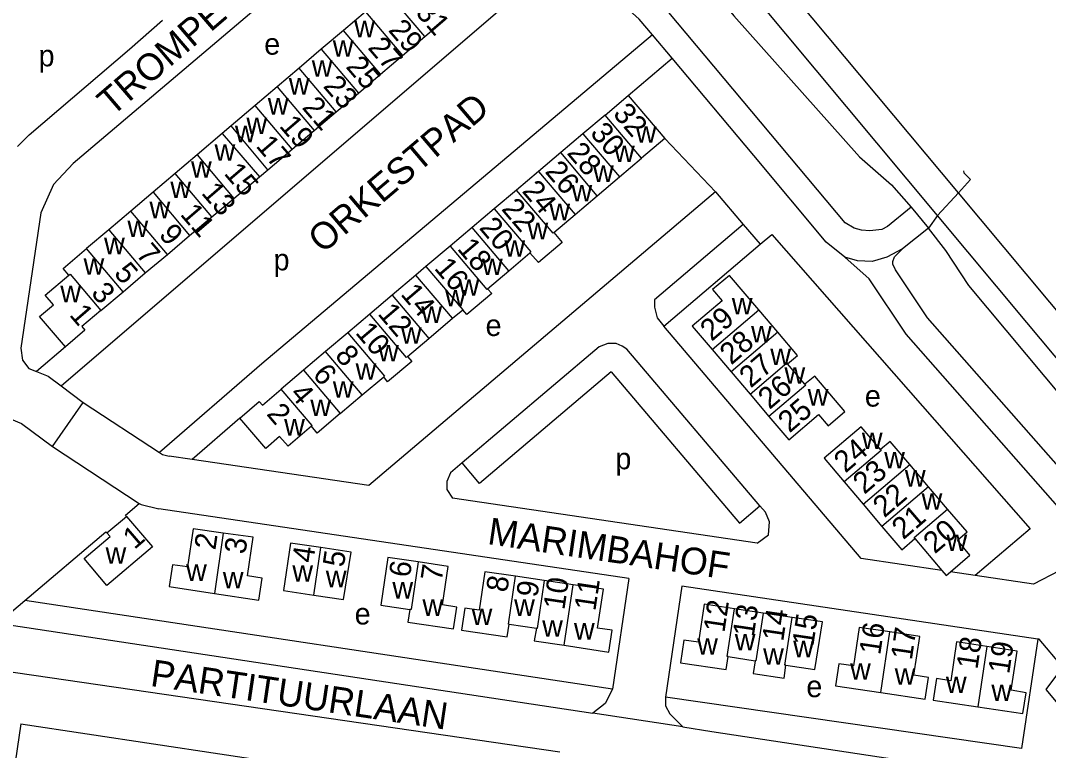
# Model space of a CAD drawing. Extents: x 163012 to 165277, y 382513 to 383987.
# Drawn here: x 164796.2 to 164987.6, y 382785.1 to 382921.1 of the extents above; entities that cross this region are included whole.
import ezdxf

# ---------------------------------------------------------------- set-up
doc = ezdxf.new("R2010")
doc.units = 0
for name, color, linetype in [('BLT_Basislijn', 7, 'Continuous'), ('BLT_Bebouwing', 7, 'Continuous'), ('BLT_Centroide', 7, 'Continuous'), ('BLT_Huisnummer', 7, 'Continuous'), ('BLT_Huisnummer_ tussenligend', 7, 'Continuous'), ('BLT_Onderdoorgang_en_onderverdeling', 7, 'Continuous'), ('BLT_Onderverdeling_panden', 7, 'Continuous'), ('BLT_Spoorlijn', 7, 'Continuous'), ('BLT_Straatnaam', 7, 'Continuous'), ('BLT_Vlakafsluiter', 7, 'Continuous')]:
    doc.layers.add(name, color=color, linetype=linetype)

msp = doc.modelspace()

# ---------------------------------------------------------------- linework, layer by layer
at = {"layer": 'BLT_Basislijn'}
for p, q in [((164874.32, 382952.39), (164805.99, 382894.48)), ((164803.74, 382853.06), (164893.14, 382929.75)), ((164816.46, 382915.74), (164822.66, 382921.15)), ((164917.52, 382914.08), (164913.88, 382918.42)), ((164797.8, 382899.81), (164816.46, 382915.74)), ((164909.31, 382907.13), (164917.52, 382914.08)), ((164932.71, 382895.94), (164917.52, 382914.08)), ((164795.62, 382897.67), (164797.8, 382899.81)), ((164925.58, 382889.18), (164916.14, 382899.11)), ((164805.99, 382894.48), (164802.36, 382890.56)), ((164802.36, 382890.56), (164799.97, 382885.29)), ((164925.58, 382889.18), (164861.06, 382834.47)), ((164925.58, 382889.18), (164930.77, 382883.09)), ((164799.97, 382885.29), (164796.24, 382860.05)), ((164962.03, 382886.31), (164965.22, 382882.46)), ((164930.77, 382883.09), (164933.88, 382879.43)), ((164933.88, 382879.43), (164936.05, 382881.28)), ((164965.22, 382882.46), (164960.41, 382878.55)), ((164915.99, 382864.15), (164933.88, 382879.43)), ((164952.7, 382820.89), (164915.99, 382864.15)), ((164796.24, 382860.05), (164796.55, 382857.83)), ((164804.56, 382860.35), (164799.18, 382855.73)), ((164796.55, 382857.83), (164797.76, 382856.3)), ((164797.76, 382856.3), (164799.18, 382855.73)), ((164803.74, 382853.06), (164807.88, 382849.93)), ((164807.88, 382849.93), (164822.05, 382840.67)), ((164837.04, 382847.04), (164828.16, 382839.34)), ((164802.12, 382841.75), (164818.31, 382831.17)), ((164828.16, 382839.34), (164823.85, 382839.98)), ((164861.06, 382834.47), (164828.16, 382839.34)), ((164933.37, 382823.75), (164876.63, 382832.16)), ((164909.45, 382817.19), (164821.94, 382830.16)), ((164967.76, 382818.66), (164952.7, 382820.89)), ((164973.92, 382817.75), (164969.33, 382818.43)), ((164909.45, 382817.19), (164906.4, 382796.57)), ((164919.34, 382815.72), (164916.28, 382795.07)), ((164985.62, 382805.9), (164919.34, 382815.72)), ((164906.4, 382796.57), (164796.97, 382813.08)), ((164791.96, 382808.85), (164902.73, 382792.07)), ((164896.61, 382784.81), (164792.2, 382800.03)), ((164796.28, 382790.09), (164786.79, 382726.8)), ((164796.28, 382790.09), (164895.18, 382775.25)), ((164919.52, 382789.53), (164924.93, 382788.71)), ((164924.93, 382788.71), (165031.18, 382772.61))]:
    msp.add_line(p, q, dxfattribs=at)
for points in [[(164498.51, 383424.17), (164547.81, 383372.55), (164595.93, 383320.58), (164677.22, 383225), (164784.15, 383095.87), (164929, 382921.99), (164952.41, 382895.74), (164958.39, 382890.52), (164962.03, 382886.31)], [(164962.03, 382886.31), (164957.63, 382882.74), (164956.56, 382882.21), (164954.31, 382881.94), (164952.8, 382882.03), (164951.41, 382882.41), (164949.73, 382883.41), (164915, 382924.87), (164911.77, 382927.7), (164909.12, 382929.19), (164906.17, 382930.13), (164903.1, 382930.32), (164900.33, 382929.95), (164899.7, 382929.68)], [(164913.88, 382918.42), (164911.41, 382921.36), (164908.87, 382923.6), (164907.12, 382924.58), (164905.24, 382925.18), (164903.27, 382925.3), (164901.69, 382925.09), (164899.89, 382924.3), (164898.59, 382923.2)], [(164913.88, 382918.42), (164841.13, 382857.19), (164822.05, 382840.67)], [(164949.67, 382877.05), (164946.21, 382879.81), (164932.71, 382895.94)], [(164971.75, 382893.1), (164971.8, 382892.71), (164973.06, 382891.48)], [(164930.77, 382883.09), (164914.23, 382869.07), (164914.23, 382867.73), (164914.76, 382865.7), (164915.99, 382864.15)], [(164936.05, 382881.28), (164984.15, 382826.42), (164973.92, 382817.75)], [(165227.68, 382565.01), (165174.79, 382628.88), (165108.92, 382708.39), (165029.31, 382804.06), (164972.75, 382871.74), (164968.5, 382878.26), (164965.22, 382882.46)], [(164960.41, 382878.55), (164957.5, 382877), (164954.76, 382876.2), (164952.03, 382876.32), (164949.67, 382877.05)], [(165031.18, 382772.61), (165032.07, 382773.66), (165032.26, 382774.38), (165032.28, 382775.07), (165031.85, 382778.88), (165023.91, 382789.55), (164993.89, 382825.42), (164961.11, 382862.67), (164954.18, 382873.01), (164949.67, 382877.05)], [(165041.56, 382770.48), (165037.35, 382778.33), (165036.53, 382780.97), (165027.84, 382792.65), (164997.69, 382828.68), (164965.08, 382865.73), (164959.11, 382874.65), (164958.58, 382875.74), (164958.58, 382876.19), (164958.89, 382877.06), (164960.41, 382878.55)], [(164907.1, 382860.97), (164905.52, 382860.97), (164903.94, 382860.34), (164878.42, 382838.7)], [(164933.86, 382830.73), (164909.1, 382859.9), (164908.23, 382860.48), (164907.1, 382860.97)], [(164799.18, 382855.73), (164801.37, 382854.85), (164803.74, 382853.06)], [(164906.15, 382855.66), (164881.67, 382834.9), (164878.42, 382838.7)], [(164906.15, 382855.66), (164930.03, 382827.51), (164933.86, 382830.73)], [(164790.55, 382848.49), (164796.4, 382846.07), (164802.12, 382841.75)], [(164822.05, 382840.67), (164822.66, 382840.27), (164823.85, 382839.98)], [(164878.42, 382838.7), (164876.28, 382836.88), (164875.56, 382835.24), (164875.56, 382833.73), (164876.63, 382832.16)], [(164815.92, 382828.75), (164815.73, 382828.98), (164818.31, 382831.17)], [(164818.31, 382831.17), (164818.64, 382830.95), (164821.94, 382830.16)], [(164933.37, 382823.75), (164935.44, 382825.28), (164935.64, 382827.74), (164934.9, 382829.51), (164933.86, 382830.73)], [(164796.97, 382813.08), (164812.09, 382825.89), (164812.28, 382825.66)], [(164989.55, 382818.63), (164984.83, 382816.13), (164973.92, 382817.75)], [(164985.62, 382805.9), (164982.58, 382785.49), (164916.28, 382795.07)], [(165006.32, 382798.49), (165003.29, 382794.24), (164998.71, 382790.6), (164994.06, 382788.25), (164987.18, 382796.5), (164990.23, 382800.65), (164985.88, 382805.86), (164985.62, 382805.9)], [(164906.4, 382796.57), (164905.05, 382793.92), (164902.73, 382792.07)], [(164916.28, 382795.07), (164916.28, 382793.48), (164917.09, 382791.98), (164919.52, 382789.53)]]:
    msp.add_lwpolyline(points, dxfattribs=at)
at = {"layer": 'BLT_Bebouwing'}
for p, q in [((164860.42, 382922.72), (164856.33, 382919.24)), ((164871.48, 382918.1), (164875.58, 382921.58)), ((164856.33, 382919.24), (164852.2, 382915.74)), ((164867.32, 382914.58), (164871.48, 382918.1)), ((164852.2, 382915.74), (164848.08, 382912.23)), ((164863.23, 382911.11), (164867.32, 382914.58)), ((164848.08, 382912.23), (164843.97, 382908.74)), ((164859.1, 382907.6), (164863.23, 382911.11)), ((164843.97, 382908.74), (164839.88, 382905.26)), ((164854.97, 382904.1), (164859.1, 382907.6)), ((164905.02, 382903.5), (164909.31, 382907.13)), ((164909.31, 382907.13), (164916.14, 382899.11)), ((164839.88, 382905.26), (164835.42, 382901.47)), ((164850.86, 382900.61), (164854.97, 382904.1)), ((164905.02, 382903.5), (164900.9, 382900.01)), ((164833.77, 382900.08), (164829.09, 382896.1)), ((164835.42, 382901.47), (164833.77, 382900.08)), ((164846.76, 382897.14), (164850.86, 382900.61)), ((164900.9, 382900.01), (164896.77, 382896.51)), ((164916.14, 382899.11), (164911.83, 382895.46)), ((164829.09, 382896.1), (164824.98, 382892.61)), ((164842.25, 382893.32), (164846.76, 382897.14)), ((164896.77, 382896.51), (164892.63, 382893.01)), ((164907.71, 382891.97), (164911.83, 382895.46)), ((164824.98, 382892.61), (164820.87, 382889.13)), ((164840.66, 382891.97), (164842.25, 382893.32)), ((164892.63, 382893.01), (164888.52, 382889.53)), ((164835.93, 382887.98), (164840.66, 382891.97)), ((164903.58, 382888.47), (164907.71, 382891.97)), ((164820.87, 382889.13), (164816.74, 382885.62)), ((164888.52, 382889.53), (164884.4, 382886.04)), ((164899.44, 382884.96), (164903.58, 382888.47)), ((164831.81, 382884.51), (164835.93, 382887.98)), ((164816.74, 382885.62), (164812.63, 382882.14)), ((164827.68, 382881.04), (164831.81, 382884.51)), ((164884.4, 382886.04), (164880.28, 382882.55)), ((164895.49, 382881.61), (164899.44, 382884.96)), ((164812.63, 382882.14), (164808.51, 382878.65)), ((164823.54, 382877.55), (164827.68, 382881.04)), ((164880.28, 382882.55), (164876.17, 382879.07)), ((164876.17, 382879.07), (164871.68, 382875.27)), ((164819.42, 382874.08), (164823.54, 382877.55)), ((164887.09, 382874.5), (164891.03, 382877.84)), ((164871.68, 382875.27), (164869.8, 382873.68)), ((164815.29, 382870.6), (164819.42, 382874.08)), ((164869.8, 382873.68), (164865.37, 382869.93)), ((164883.14, 382871.15), (164887.09, 382874.5)), ((164811.14, 382867.11), (164815.29, 382870.6)), ((164865.37, 382869.93), (164861.25, 382866.44)), ((164861.25, 382866.44), (164857.14, 382862.96)), ((164872.2, 382861.86), (164876.64, 382865.64)), ((164876.64, 382865.64), (164878.52, 382867.23)), ((164937.18, 382863.03), (164933.64, 382867.2)), ((164857.14, 382862.96), (164852.99, 382859.45)), ((164868.25, 382858.52), (164872.2, 382861.86)), ((164924.96, 382859.82), (164928.5, 382855.66)), ((164852.99, 382859.45), (164848.87, 382855.96)), ((164848.87, 382855.96), (164844.73, 382852.46)), ((164942.24, 382853.37), (164939.01, 382857.19)), ((164859.83, 382851.38), (164863.82, 382854.76)), ((164928.5, 382855.66), (164932.02, 382851.53)), ((164855.71, 382847.88), (164859.83, 382851.38)), ((164932.02, 382851.53), (164935.55, 382847.37)), ((164965.28, 382834.28), (164961.78, 382838.4)), ((164949.55, 382835.2), (164953.08, 382831.03)), ((164968.81, 382830.11), (164965.28, 382834.28)), ((164953.08, 382831.03), (164956.59, 382826.89)), ((164812.28, 382825.66), (164815.92, 382828.75)), ((164962.71, 382824.61), (164967.76, 382818.66)), ((164893.72, 382816.8), (164888.36, 382817.59)), ((164899.12, 382816), (164893.72, 382816.8)), ((164934.46, 382810.74), (164929.1, 382811.53)), ((164939.87, 382809.93), (164934.46, 382810.74)), ((164887.15, 382808.67), (164892.24, 382807.91)), ((164927.92, 382802.62), (164932.97, 382801.87))]:
    msp.add_line(p, q, dxfattribs=at)
for points in [[(164895.49, 382881.61), (164897.05, 382879.74), (164892.61, 382876.03), (164891.03, 382877.84)], [(164805.21, 382873.67), (164804.15, 382874.94), (164808.51, 382878.65)], [(164804.56, 382860.35), (164799.74, 382865.97), (164802.32, 382868.13), (164800.79, 382869.96), (164805.21, 382873.67)], [(164933.64, 382867.2), (164928.19, 382873.61), (164928.19, 382873.61), (164925.05, 382870.98), (164926.81, 382868.89), (164921.26, 382864.17), (164924.96, 382859.82)], [(164883.14, 382871.15), (164883.95, 382870.23), (164879.28, 382866.34), (164878.52, 382867.23)], [(164811.14, 382867.11), (164807.61, 382864.14), (164808.19, 382863.46), (164804.56, 382860.35)], [(164939.01, 382857.19), (164940.83, 382858.74), (164937.18, 382863.03)], [(164868.25, 382858.52), (164869.03, 382857.57), (164864.55, 382853.8), (164863.82, 382854.76)], [(164935.55, 382847.37), (164939.25, 382843.02), (164944.77, 382847.72), (164946.56, 382845.61), (164949.68, 382848.27), (164944.1, 382854.86), (164942.24, 382853.37)], [(164837.04, 382847.04), (164840.65, 382850.17), (164841.22, 382849.49), (164844.73, 382852.46)], [(164850.35, 382845.54), (164846, 382841.8), (164844.44, 382843.63), (164841.86, 382841.42), (164837.04, 382847.04)], [(164855.71, 382847.88), (164851.44, 382844.26), (164850.35, 382845.54)], [(164956.31, 382841.2), (164952.74, 382845.41), (164945.85, 382839.57), (164949.55, 382835.2)], [(164961.78, 382838.4), (164958.13, 382842.72), (164956.31, 382841.2)], [(164969.33, 382818.43), (164972.97, 382821.51), (164970.62, 382824.29), (164972.42, 382825.84), (164968.81, 382830.11)], [(164815.92, 382828.75), (164820.76, 382823.06), (164812.28, 382815.86), (164808.07, 382820.9), (164812.87, 382824.97), (164812.28, 382825.66)], [(164833.93, 382825.65), (164828.37, 382826.45), (164827.31, 382819.33), (164824.49, 382819.75), (164823.88, 382815.7), (164832.32, 382814.39)], [(164832.32, 382814.39), (164840.54, 382813.16), (164841.16, 382817.26), (164838.43, 382817.68), (164839.49, 382824.85), (164833.93, 382825.65)], [(164956.59, 382826.89), (164960.27, 382822.54), (164962.71, 382824.61)], [(164852.12, 382822.94), (164846.46, 382823.77), (164845.14, 382814.92), (164850.81, 382814.07)], [(164850.81, 382814.07), (164856.35, 382813.24), (164857.78, 382822.1), (164852.12, 382822.94)], [(164870.21, 382820.27), (164864.59, 382821.1), (164863.27, 382812.21), (164868.68, 382811.41)], [(164868.68, 382811.41), (164868.33, 382809.05), (164876.83, 382807.79), (164877.43, 382811.85), (164874.75, 382812.25), (164875.83, 382819.44), (164870.21, 382820.27)], [(164888.36, 382817.59), (164882.66, 382818.43), (164881.6, 382811.27), (164878.9, 382811.67), (164878.28, 382807.57), (164886.8, 382806.3), (164887.15, 382808.67)], [(164967.76, 382818.66), (164968.53, 382817.75), (164969.33, 382818.43)], [(164897.43, 382804.73), (164905.72, 382803.48), (164906.36, 382807.56), (164903.62, 382807.94), (164904.72, 382815.17), (164899.12, 382816)], [(164929.1, 382811.53), (164923.5, 382812.37), (164922.4, 382805.33), (164919.68, 382805.71), (164919.05, 382801.48), (164927.56, 382800.21), (164927.92, 382802.62)], [(164938.71, 382801.02), (164944.11, 382800.21), (164945.49, 382809.1), (164939.87, 382809.93)], [(164958.07, 382807.22), (164952.34, 382808.08), (164951.27, 382800.89), (164948.57, 382801.31), (164947.96, 382797.2), (164956.38, 382795.94)], [(164892.24, 382807.91), (164891.85, 382805.56), (164897.43, 382804.73)], [(164956.38, 382795.94), (164964.64, 382794.71), (164965.27, 382798.76), (164962.52, 382799.17), (164963.64, 382806.38), (164958.07, 382807.22)], [(164976.14, 382804.5), (164970.47, 382805.36), (164969.41, 382798.13), (164966.71, 382798.54), (164966.12, 382794.51), (164974.46, 382793.27), (164974.46, 382793.27)], [(164974.46, 382793.27), (164982.79, 382792.03), (164983.41, 382795.9), (164980.65, 382796.38), (164981.78, 382803.65), (164976.14, 382804.5)], [(164932.97, 382801.87), (164932.61, 382799.48), (164938.35, 382798.62), (164938.71, 382801.02)]]:
    msp.add_lwpolyline(points, dxfattribs=at)
at = {"layer": 'BLT_Onderdoorgang_en_onderverdeling'}
for p, q in [((164833.77, 382900.08), (164840.66, 382891.97)), ((164842.25, 382893.32), (164835.42, 382901.47)), ((164871.68, 382875.27), (164878.52, 382867.23)), ((164876.64, 382865.64), (164869.8, 382873.68))]:
    msp.add_line(p, q, dxfattribs=at)
at = {"layer": 'BLT_Onderverdeling_panden'}
for p, q in [((164860.42, 382922.72), (164867.32, 382914.58)), ((164863.23, 382911.11), (164856.33, 382919.24)), ((164852.2, 382915.74), (164859.1, 382907.6)), ((164854.97, 382904.1), (164848.08, 382912.23)), ((164843.97, 382908.74), (164850.86, 382900.61)), ((164846.76, 382897.14), (164839.88, 382905.26)), ((164911.83, 382895.46), (164905.02, 382903.5)), ((164900.9, 382900.01), (164907.71, 382891.97)), ((164829.09, 382896.1), (164835.93, 382887.98)), ((164903.58, 382888.47), (164896.77, 382896.51)), ((164831.81, 382884.51), (164824.98, 382892.61)), ((164892.63, 382893.01), (164899.44, 382884.96)), ((164820.87, 382889.13), (164827.68, 382881.04)), ((164823.54, 382877.55), (164816.74, 382885.62)), ((164812.63, 382882.14), (164819.42, 382874.08)), ((164887.09, 382874.5), (164880.28, 382882.55)), ((164815.29, 382870.6), (164808.51, 382878.65)), ((164865.37, 382869.93), (164872.2, 382861.86)), ((164924.96, 382859.82), (164933.64, 382867.2)), ((164937.18, 382863.03), (164928.5, 382855.66)), ((164859.83, 382851.38), (164852.99, 382859.45)), ((164848.87, 382855.96), (164855.71, 382847.88)), ((164953.08, 382831.03), (164961.78, 382838.4)), ((164965.28, 382834.28), (164956.59, 382826.89)), ((164833.93, 382825.65), (164832.32, 382814.39)), ((164850.81, 382814.07), (164852.12, 382822.94)), ((164897.43, 382804.73), (164899.12, 382816)), ((164956.38, 382795.94), (164958.07, 382807.22)), ((164976.14, 382804.5), (164974.46, 382793.27))]:
    msp.add_line(p, q, dxfattribs=at)
for points in [[(164871.48, 382918.1), (164864.57, 382926.24), (164864.4, 382926.1)], [(164895.49, 382881.61), (164895.34, 382881.49), (164888.52, 382889.53)], [(164884.4, 382886.04), (164891.21, 382877.99), (164891.03, 382877.84)], [(164876.17, 382879.07), (164882.99, 382871.02), (164883.14, 382871.15)], [(164805.21, 382873.67), (164805.45, 382873.87), (164811.14, 382867.11)], [(164868.25, 382858.52), (164868.08, 382858.37), (164861.25, 382866.44)], [(164857.14, 382862.96), (164863.97, 382854.89), (164863.82, 382854.76)], [(164932.02, 382851.53), (164938.87, 382857.35), (164939.01, 382857.19)], [(164850.35, 382845.54), (164850.49, 382845.66), (164844.73, 382852.46)], [(164942.24, 382853.37), (164942.4, 382853.18), (164935.55, 382847.37)], [(164956.31, 382841.2), (164956.45, 382841.04), (164949.55, 382835.2)], [(164962.71, 382824.61), (164962.55, 382824.8), (164968.81, 382830.11)], [(164870.21, 382820.27), (164868.9, 382811.38), (164868.68, 382811.41)], [(164887.15, 382808.67), (164887.03, 382808.68), (164888.36, 382817.59)], [(164893.72, 382816.8), (164892.38, 382807.89), (164892.24, 382807.91)], [(164927.92, 382802.62), (164927.76, 382802.65), (164929.1, 382811.53)], [(164934.46, 382810.74), (164933.12, 382801.85), (164932.97, 382801.87)], [(164938.71, 382801.02), (164938.53, 382801.04), (164939.87, 382809.93)]]:
    msp.add_lwpolyline(points, dxfattribs=at)
at = {"layer": 'BLT_Spoorlijn'}
for p, q in [((164966.94, 382884.76), (164870.94, 383000)), ((164970.81, 382889.02), (164878.16, 383000)), ((164992.05, 382863.59), (164970.81, 382889.02)), ((164983.54, 382864.84), (164966.94, 382884.76))]:
    msp.add_line(p, q, dxfattribs=at)
msp.add_lwpolyline([(165079.6, 382750), (164983.54, 382864.84)], dxfattribs=at)
at = {"layer": 'BLT_Vlakafsluiter'}
for p, q in [((164973.06, 382891.48), (164970.81, 382889.02)), ((164970.81, 382889.02), (164966.94, 382884.76)), ((164966.94, 382884.76), (164965.22, 382882.46)), ((164802.12, 382841.75), (164807.88, 382849.93)), ((164791.96, 382808.85), (164796.97, 382813.08)), ((164919.52, 382789.53), (164902.73, 382792.07))]:
    msp.add_line(p, q, dxfattribs=at)

# ---------------------------------------------------------------- texts
at = {"layer": 'BLT_Centroide'}
for s, p in [('w', (164858.33, 382917.98)), ('e', (164841.57, 382914.74)), ('w', (164854.33, 382914.36)), ('p', (164799.56, 382912.57)), ('w', (164850.42, 382910.63)), ('w', (164846.15, 382907.32)), ('w', (164842.24, 382903.59)), ('w', (164838.26, 382899.94)), ('w', (164836.13, 382898.42)), ('w', (164910.74, 382898.34)), ('w', (164832.32, 382894.98)), ('w', (164906.7, 382894.75)), ('w', (164827.94, 382891.82)), ('w', (164902.78, 382891.03)), ('w', (164824.09, 382888.03)), ('w', (164898.78, 382887.41)), ('w', (164820.21, 382884.28)), ('w', (164894.66, 382883.91)), ('w', (164816.1, 382880.76)), ('w', (164890.58, 382880.37)), ('w', (164811.75, 382877.58)), ('w', (164886.28, 382877.1)), ('p', (164843.31, 382874.57)), ('w', (164807.93, 382873.76)), ('w', (164882.11, 382873.68)), ('w', (164803.61, 382868.62)), ('w', (164877.76, 382869.83)), ('w', (164875.24, 382867.86)), ('w', (164928.63, 382866.35)), ('w', (164870.81, 382864.77)), ('e', (164882.78, 382862.34)), ('w', (164867.03, 382860.91)), ('w', (164932.21, 382861.16)), ('w', (164862.77, 382857.6)), ('w', (164935.79, 382856.92)), ('w', (164858.58, 382854.18)), ('w', (164938.43, 382853.44)), ('w', (164854.34, 382850.85)), ('w', (164942.76, 382849.38)), ('e', (164953.4, 382849.19)), ('w', (164850.15, 382847.43)), ('w', (164845.28, 382843.81)), ('w', (164952.84, 382841.28)), ('p', (164906.95, 382837.52)), ('w', (164956.99, 382837.69)), ('w', (164960.85, 382834.3)), ('w', (164963.96, 382829.97)), ('w', (164968.6, 382822.3)), ('w', (164812.03, 382819.92)), ('w', (164827.02, 382816.73)), ('w', (164846.8, 382816.57)), ('w', (164833.86, 382815.33)), ('w', (164853.04, 382815.55)), ('w', (164865.43, 382813.45)), ('w', (164871.03, 382810.22)), ('w', (164888.1, 382810.22)), ('e', (164858.41, 382808.61)), ('w', (164880.18, 382808.5)), ('w', (164893.32, 382806.34)), ('w', (164899.24, 382805.8)), ('w', (164922.18, 382802.98)), ('w', (164929.18, 382803.79)), ('w', (164934.46, 382801.1)), ('w', (164940.06, 382802.5)), ('w', (164950.65, 382798.33)), ('w', (164958.96, 382797.38)), ('w', (164968.49, 382795.82)), ('e', (164942.51, 382795.08)), ('w', (164976.95, 382794.36))]:
    msp.add_text(s, height=4, dxfattribs=at).set_placement(p)
at = {"layer": 'BLT_Huisnummer'}
for s, rotation, p in [('29', 310.681, (164864.53, 382919.24)), ('25', 310.681, (164856.62, 382912.43)), ('21', 310.681, (164848.47, 382904.84)), ('32', 310.381, (164906.34, 382903.64)), ('17', 310.681, (164839.88, 382897.68)), ('26', 310.381, (164893.7, 382892.91)), ('13', 310.681, (164829.71, 382888.92)), ('22', 310.381, (164885.59, 382885.94)), ('9', 310.681, (164821.8, 382881.13)), ('18', 310.381, (164877.36, 382878.55)), ('5', 310.681, (164813.43, 382873.94)), ('14', 310.381, (164866.82, 382870.08)), ('1', 310.681, (164805.15, 382866.22)), ('29', 40.581, (164924.88, 382861.23)), ('10', 310.381, (164858.4, 382862.89)), ('27', 40.581, (164932.15, 382852.53)), ('6', 310.381, (164850.42, 382855.08)), ('25', 40.581, (164939.37, 382844.17)), ('2', 310.381, (164841.87, 382847.76)), ('24', 40.581, (164949.78, 382836.7)), ('22', 40.581, (164957.03, 382828.36)), ('20', 40.581, (164966.42, 382821.64)), ('1', 40.581, (164817.4, 382822.46)), ('3', 81.581, (164838.05, 382821.59)), ('5', 81.581, (164856.38, 382819.15)), ('7', 81.581, (164874.61, 382816.53)), ('9', 81.581, (164892.42, 382813.54)), ('11', 81.581, (164903.22, 382811.02)), ('12', 81.581, (164927.25, 382807)), ('14', 81.581, (164938.19, 382805.34)), ('16', 81.581, (164956.26, 382802.82)), ('18', 81.581, (164974.36, 382800.15)), ('19', 81.581, (164980.27, 382799.28))]:
    msp.add_text(s, height=4, rotation=rotation, dxfattribs=at).set_placement(p)
at = {"layer": 'BLT_Huisnummer_ tussenligend'}
for s, rotation, p in [('31', 310.681, (164869.57, 382922.52)), ('27', 310.681, (164860.71, 382915.97)), ('23', 310.681, (164852.4, 382908.81)), ('19', 310.681, (164844.23, 382901.41)), ('30', 310.381, (164902.09, 382900.05)), ('28', 310.381, (164897.79, 382896.37)), ('15', 310.681, (164833.93, 382892.56)), ('24', 310.381, (164889.42, 382889.27)), ('11', 310.681, (164825.78, 382884.95)), ('20', 310.381, (164881.45, 382882.43)), ('7', 310.681, (164817.54, 382877.48)), ('16', 310.381, (164873.08, 382874.91)), ('3', 310.681, (164809.16, 382870.26)), ('12', 310.381, (164862.56, 382866.42)), ('28', 40.581, (164928.52, 382856.83)), ('8', 310.381, (164854.57, 382858.61)), ('26', 40.581, (164935.65, 382848.53)), ('4', 310.381, (164846.18, 382851.46)), ('23', 40.581, (164953.31, 382832.73)), ('21', 40.581, (164960.56, 382824.28)), ('2', 81.581, (164832.47, 382822.37)), ('4', 81.581, (164850.69, 382819.96)), ('6', 81.581, (164868.69, 382817.24)), ('8', 81.581, (164886.8, 382814.48)), ('10', 81.581, (164897.45, 382811.21)), ('13', 81.581, (164932.71, 382806.18)), ('15', 81.581, (164943.8, 382804.45)), ('17', 81.581, (164962.14, 382801.87))]:
    msp.add_text(s, height=4, rotation=rotation, dxfattribs=at).set_placement(p)
at = {"layer": 'BLT_Straatnaam'}
for s, rotation, p in [('TROMPETSTRAAT', 40.5821, (164813.23, 382903.12)), ('ORKESTPAD', 40.3217, (164852.43, 382877.55)), ('MARIMBAHOF', 351.582, (164882.99, 382823.61)), ('PARTITUURLAAN', 351.5769, (164820.22, 382797.18))]:
    msp.add_text(s, height=5, rotation=rotation, dxfattribs=at).set_placement(p)

doc.saveas('drawing.dxf')
